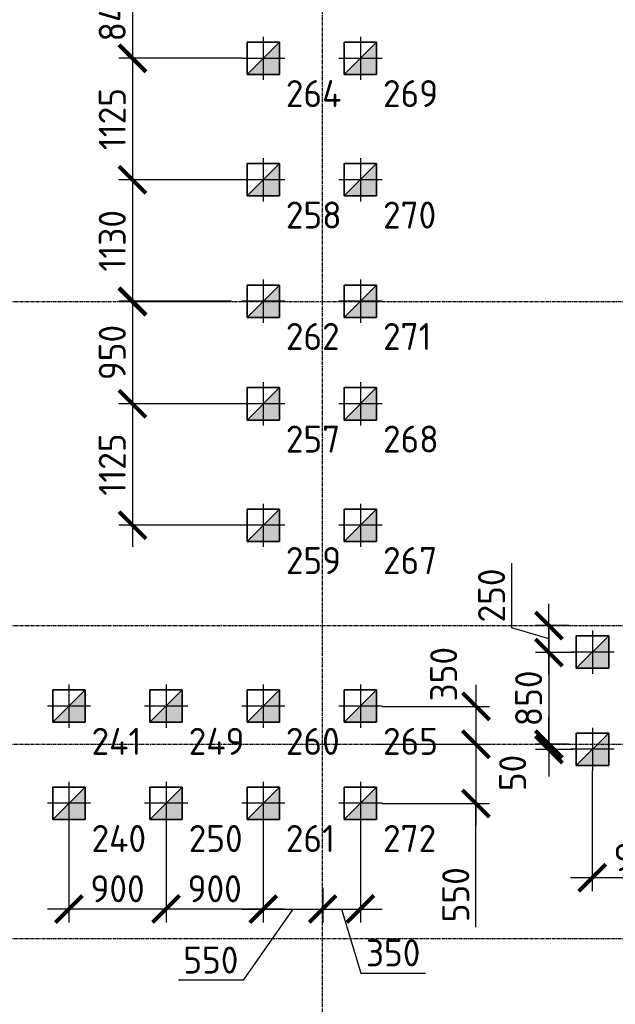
# Model space of a CAD drawing. Header units: millimetres. Extents: x -93479 to 1057970, y -66333 to 172656.
# Tile 270 of 473: x 332271 to 337789, y 111119 to 120239. Entities that reach past the tile are written whole.
import ezdxf

# ---------------------------------------------------------------- set-up
doc = ezdxf.new("R2010")
doc.units = ezdxf.units.MM
for name, pattern in [('______5', [1100, 800, -100, 100, -100]), ('DASHDOT', [25.4, 12.7, -6.35, 0, -6.35]), ('осевая', [50.8, 31.75, -6.35, 6.35, -6.35])]:
    doc.linetypes.add(name, pattern=pattern)
for name, color, linetype, lineweight in [('КО_оси', 1, 'DASHDOT', 25), ('КО_осн_тон', 183, 'Continuous', 25), ('КО_фундаменты', 2, 'Continuous', 50), ('Оси', 40, '______5', 18), ('РАЗМЕРЫ', 7, 'Continuous', 9)]:
    doc.layers.add(name, color=color, linetype=linetype, lineweight=lineweight)
doc.styles.add('GOST-2.304_Type-B', font='GOST_Common.ttf')
doc.styles.add('ГОСТ', font='GOST_Common.ttf')
doc.dimstyles.new('СПДС', dxfattribs={"dimscale": 100, "dimtxt": 2.5, "dimasz": 2.5, "dimexe": 1.25, "dimexo": 0, "dimtad": 1, "dimdec": 0, "dimtxsty": 'GOST-2.304_Type-B', "dimblk": 'ARCHTICK', "dimcen": 2.5, "dimdle": 2, "dimadec": 0, "dimazin": 2, "dimtfac": 0.75, "dimtdec": 0, "dimtmove": 1, "dimatfit": 3, "dimfxl": 1, "dimtolj": 1, "dimarcsym": 1})

# ---------------------------------------------------------------- blocks, each defined once
blk = doc.blocks.new('оси')
at = {"layer": 'Оси', "color": 7, "linetype": 'осевая', "lineweight": 25, "transparency": 33554687}
for p, q in [((18063.5, 151.4), (18063.5, -36280.2)), ((-11815.1, -6706.9), (53620.6, -6706.9)), ((-11815.1, -9706.9), (53620.6, -9706.9)), ((-11815.1, -10806.9), (53620.6, -10806.9)), ((-11815.1, -12606.9), (53620.6, -12606.9))]:
    blk.add_line(p, q, dxfattribs=at)
blk = doc.blocks.new('сваи тип2')
at = {"layer": 'КО_оси', "color": 7, "ltscale": 100}
for p, q in [((-22918.1, 28209.1), (-22918.1, 27809.1)), ((-22718.1, 28009.1), (-23118.1, 28009.1))]:
    blk.add_line(p, q, dxfattribs=at)
at = {"layer": 'КО_фундаменты', "color": 7, "lineweight": 35, "ltscale": 100}
for p, q in [((-22768.1, 28159.1), (-23068.1, 28159.1)), ((-23068.1, 28159.1), (-23068.1, 27859.1)), ((-22768.1, 27859.1), (-22768.1, 28159.1)), ((-23068.1, 27859.1), (-22768.1, 27859.1))]:
    blk.add_line(p, q, dxfattribs=at)
at = {"layer": 'РАЗМЕРЫ', "color": 7}
blk.add_line((-23068.1, 27859.1), (-22768.1, 28159.1), dxfattribs=at)
at = {"layer": 'РАЗМЕРЫ', "color": 7, "linetype": 'Continuous', "transparency": 33554648}
for points in [[(-22768.1, 28009.1), (-22918.1, 28009.1), (-22768.1, 28159.1)], [(-22918.1, 27859.1), (-23068.1, 27859.1), (-22918.1, 28009.1)], [(-22918.1, 27859.1), (-22918.1, 28009.1), (-22768.1, 27859.1)], [(-22768.1, 27859.1), (-22918.1, 28009.1), (-22768.1, 28009.1)]]:
    blk.add_solid(points, dxfattribs=at)
blk = doc.blocks.new('_ArchTick')
at = {"color": 0, "linetype": 'ByBlock', "const_width": 0.15}
blk.add_lwpolyline([(-0.5, -0.5), (0.5, 0.5)], dxfattribs=at)
blk = doc.blocks.new('*D2251')
at = {"layer": 'DEFPOINTS', "color": 0, "transparency": 16777216}
for p in [(334130, 120726.2), (333315.7, 119881.5), (334327.4, 119881.5, -3100)]:
    blk.add_point(p, dxfattribs=at)
at = {"layer": 'РАЗМЕРЫ', "color": 0, "lineweight": -2, "transparency": 16777216}
for p, q in [((333315.7, 120926.2), (333315.7, 119681.5)), ((334130, 120726.2), (333190.7, 120726.2)), ((334327.4, 119881.5), (333190.7, 119881.5))]:
    blk.add_line(p, q, dxfattribs=at)
at = {"layer": 'РАЗМЕРЫ', "color": 0, "lineweight": -2, "transparency": 16777216, "xscale": 250, "yscale": 250, "zscale": 250}
for p, rotation in [((333315.7, 120726.2), 90), ((333315.7, 119881.5), 270)]:
    blk.add_blockref('_ArchTick', p, dxfattribs=dict(at, rotation=rotation))
at = {"layer": 'РАЗМЕРЫ', "color": 0, "transparency": 16777216, "insert": (333128.2, 120303.9), "char_height": 250, "attachment_point": 5, "rotation": 90, "style": 'GOST-2.304_Type-B'}
blk.add_mtext('\\A1;845', dxfattribs=at)
blk = doc.blocks.new('*D2252')
at = {"layer": 'DEFPOINTS', "color": 0, "transparency": 16777216}
for p in [(334327.4, 119881.5, -3100), (333315.7, 118756.5), (334327.4, 118756.5, -3100)]:
    blk.add_point(p, dxfattribs=at)
at = {"layer": 'РАЗМЕРЫ', "color": 0, "lineweight": -2, "transparency": 16777216}
for p, q in [((333315.7, 120081.5), (333315.7, 118556.5)), ((334327.4, 119881.5), (333190.7, 119881.5)), ((334327.4, 118756.5), (333190.7, 118756.5))]:
    blk.add_line(p, q, dxfattribs=at)
at = {"layer": 'РАЗМЕРЫ', "color": 0, "lineweight": -2, "transparency": 16777216, "xscale": 250, "yscale": 250, "zscale": 250}
for p, rotation in [((333315.7, 119881.5), 90), ((333315.7, 118756.5), 270)]:
    blk.add_blockref('_ArchTick', p, dxfattribs=dict(at, rotation=rotation))
at = {"layer": 'РАЗМЕРЫ', "color": 0, "transparency": 16777216, "insert": (333128.2, 119319), "char_height": 250, "attachment_point": 5, "rotation": 90, "style": 'GOST-2.304_Type-B'}
blk.add_mtext('\\A1;1125', dxfattribs=at)
blk = doc.blocks.new('*D2253')
at = {"layer": 'DEFPOINTS', "color": 0, "transparency": 16777216}
for p in [(334327.4, 118756.5, -3100), (333315.7, 117626.2), (334232.8, 117626.2)]:
    blk.add_point(p, dxfattribs=at)
at = {"layer": 'РАЗМЕРЫ', "color": 0, "lineweight": -2, "transparency": 16777216}
for p, q in [((333315.7, 118956.5), (333315.7, 117426.2)), ((334327.4, 118756.5), (333190.7, 118756.5)), ((334232.8, 117626.2), (333190.7, 117626.2))]:
    blk.add_line(p, q, dxfattribs=at)
at = {"layer": 'РАЗМЕРЫ', "color": 0, "lineweight": -2, "transparency": 16777216, "xscale": 250, "yscale": 250, "zscale": 250}
for p, rotation in [((333315.7, 118756.5), 90), ((333315.7, 117626.2), 270)]:
    blk.add_blockref('_ArchTick', p, dxfattribs=dict(at, rotation=rotation))
at = {"layer": 'РАЗМЕРЫ', "color": 0, "transparency": 16777216, "insert": (333128.2, 118191.4), "char_height": 250, "attachment_point": 5, "rotation": 90, "style": 'GOST-2.304_Type-B'}
blk.add_mtext('\\A1;1130', dxfattribs=at)
blk = doc.blocks.new('*D2254')
at = {"layer": 'DEFPOINTS', "color": 0, "transparency": 16777216}
for p in [(334232.1, 117631.2), (333315.7, 116681.5), (334327.4, 116681.5, -3100)]:
    blk.add_point(p, dxfattribs=at)
at = {"layer": 'РАЗМЕРЫ', "color": 0, "lineweight": -2, "transparency": 16777216}
for p, q in [((333315.7, 117831.2), (333315.7, 116481.5)), ((334232.1, 117631.2), (333190.7, 117631.2)), ((334327.4, 116681.5), (333190.7, 116681.5))]:
    blk.add_line(p, q, dxfattribs=at)
at = {"layer": 'РАЗМЕРЫ', "color": 0, "lineweight": -2, "transparency": 16777216, "xscale": 250, "yscale": 250, "zscale": 250}
for p, rotation in [((333315.7, 117631.2), 90), ((333315.7, 116681.5), 270)]:
    blk.add_blockref('_ArchTick', p, dxfattribs=dict(at, rotation=rotation))
at = {"layer": 'РАЗМЕРЫ', "color": 0, "transparency": 16777216, "insert": (333128.2, 117156.3), "char_height": 250, "attachment_point": 5, "rotation": 90, "style": 'GOST-2.304_Type-B'}
blk.add_mtext('\\A1;950', dxfattribs=at)
blk = doc.blocks.new('*D2255')
at = {"layer": 'DEFPOINTS', "color": 0, "transparency": 16777216}
for p in [(334327.4, 116681.5, -3100), (333315.7, 115556.5), (334327.4, 115556.5, -3100)]:
    blk.add_point(p, dxfattribs=at)
at = {"layer": 'РАЗМЕРЫ', "color": 0, "lineweight": -2, "transparency": 16777216}
for p, q in [((333315.7, 116881.5), (333315.7, 115356.5)), ((334327.4, 116681.5), (333190.7, 116681.5)), ((334327.4, 115556.5), (333190.7, 115556.5))]:
    blk.add_line(p, q, dxfattribs=at)
at = {"layer": 'РАЗМЕРЫ', "color": 0, "lineweight": -2, "transparency": 16777216, "xscale": 250, "yscale": 250, "zscale": 250}
for p, rotation in [((333315.7, 116681.5), 90), ((333315.7, 115556.5), 270)]:
    blk.add_blockref('_ArchTick', p, dxfattribs=dict(at, rotation=rotation))
at = {"layer": 'РАЗМЕРЫ', "color": 0, "transparency": 16777216, "insert": (333128.2, 116119), "char_height": 250, "attachment_point": 5, "rotation": 90, "style": 'GOST-2.304_Type-B'}
blk.add_mtext('\\A1;1125', dxfattribs=at)
blk = doc.blocks.new('*D2278')
at = {"layer": 'DEFPOINTS', "color": 0, "transparency": 16777216}
for p in [(335627.6, 113878.5, -3100), (335567.7, 113528.2), (336497.9, 113528.2)]:
    blk.add_point(p, dxfattribs=at)
at = {"layer": 'РАЗМЕРЫ', "color": 0, "lineweight": -2, "transparency": 16777216}
for p, q in [((336497.9, 114078.5), (336497.9, 113328.2)), ((335627.6, 113878.5), (336622.9, 113878.5)), ((335567.7, 113528.2), (336622.9, 113528.2))]:
    blk.add_line(p, q, dxfattribs=at)
at = {"layer": 'РАЗМЕРЫ', "color": 0, "lineweight": -2, "transparency": 16777216, "xscale": 250, "yscale": 250, "zscale": 250}
for p, rotation in [((336497.9, 113878.5), 90), ((336497.9, 113528.2), 270)]:
    blk.add_blockref('_ArchTick', p, dxfattribs=dict(at, rotation=rotation))
at = {"layer": 'РАЗМЕРЫ', "color": 0, "transparency": 16777216, "insert": (336198.5, 114176.9), "char_height": 250, "attachment_point": 5, "rotation": 90, "style": 'GOST-2.304_Type-B'}
blk.add_mtext('\\A1;350', dxfattribs=at)
blk = doc.blocks.new('*D2279')
at = {"layer": 'DEFPOINTS', "color": 0, "transparency": 16777216}
for p in [(335567.7, 113528.2), (335627.6, 112978.5, -3100), (336497.9, 112978.5)]:
    blk.add_point(p, dxfattribs=at)
at = {"layer": 'РАЗМЕРЫ', "color": 0, "lineweight": -2, "transparency": 16777216}
for p, q in [((336497.9, 113728.2), (336497.9, 112778.5)), ((335567.7, 113528.2), (336622.9, 113528.2)), ((335627.6, 112978.5), (336622.9, 112978.5)), ((336497.9, 111834), (336497.9, 112978.5))]:
    blk.add_line(p, q, dxfattribs=at)
at = {"layer": 'РАЗМЕРЫ', "color": 0, "lineweight": -2, "transparency": 16777216, "xscale": 250, "yscale": 250, "zscale": 250}
for p, rotation in [((336497.9, 113528.2), 90), ((336497.9, 112978.5), 270)]:
    blk.add_blockref('_ArchTick', p, dxfattribs=dict(at, rotation=rotation))
at = {"layer": 'РАЗМЕРЫ', "color": 0, "transparency": 16777216, "insert": (336310.4, 112134), "char_height": 250, "attachment_point": 5, "rotation": 90, "style": 'GOST-2.304_Type-B'}
blk.add_mtext('\\A1;550', dxfattribs=at)
blk = doc.blocks.new('*D2280')
at = {"layer": 'DEFPOINTS', "color": 0, "transparency": 16777216}
for p in [(333627.4, 112781.5, -3100), (334527.4, 112781.5, -3100), (333627.4, 112002)]:
    blk.add_point(p, dxfattribs=at)
at = {"layer": 'РАЗМЕРЫ', "color": 0, "lineweight": -2, "transparency": 16777216}
for p, q in [((333627.4, 112781.5), (333627.4, 111877)), ((334527.4, 112781.5), (334527.4, 111877)), ((334727.4, 112002), (333427.4, 112002))]:
    blk.add_line(p, q, dxfattribs=at)
at = {"layer": 'РАЗМЕРЫ', "color": 0, "lineweight": -2, "transparency": 16777216, "xscale": 250, "yscale": 250, "zscale": 250, "rotation": 180}
blk.add_blockref('_ArchTick', (333627.4, 112002), dxfattribs=at)
at = {"layer": 'РАЗМЕРЫ', "color": 0, "lineweight": -2, "transparency": 16777216, "xscale": 250, "yscale": 250, "zscale": 250}
blk.add_blockref('_ArchTick', (334527.4, 112002), dxfattribs=at)
at = {"layer": 'РАЗМЕРЫ', "color": 0, "transparency": 16777216, "insert": (334077.4, 112189.5), "char_height": 250, "attachment_point": 5, "style": 'GOST-2.304_Type-B'}
blk.add_mtext('\\A1;900', dxfattribs=at)
blk = doc.blocks.new('*D2281')
at = {"layer": 'DEFPOINTS', "color": 0, "transparency": 16777216}
for p in [(332727.4, 112781.5, -3100), (333627.4, 112781.5, -3100), (332727.4, 112002)]:
    blk.add_point(p, dxfattribs=at)
at = {"layer": 'РАЗМЕРЫ', "color": 0, "lineweight": -2, "transparency": 16777216}
for p, q in [((332727.4, 112781.5), (332727.4, 111877)), ((333627.4, 112781.5), (333627.4, 111877)), ((333827.4, 112002), (332527.4, 112002))]:
    blk.add_line(p, q, dxfattribs=at)
at = {"layer": 'РАЗМЕРЫ', "color": 0, "lineweight": -2, "transparency": 16777216, "xscale": 250, "yscale": 250, "zscale": 250, "rotation": 180}
blk.add_blockref('_ArchTick', (332727.4, 112002), dxfattribs=at)
at = {"layer": 'РАЗМЕРЫ', "color": 0, "lineweight": -2, "transparency": 16777216, "xscale": 250, "yscale": 250, "zscale": 250}
blk.add_blockref('_ArchTick', (333627.4, 112002), dxfattribs=at)
at = {"layer": 'РАЗМЕРЫ', "color": 0, "transparency": 16777216, "insert": (333177.4, 112189.5), "char_height": 250, "attachment_point": 5, "style": 'GOST-2.304_Type-B'}
blk.add_mtext('\\A1;900', dxfattribs=at)
blk = doc.blocks.new('*D2282')
at = {"layer": 'DEFPOINTS', "color": 0, "transparency": 16777216}
for p in [(334527.4, 112781.5, -3100), (335077.8, 112196.8), (335077.8, 112002)]:
    blk.add_point(p, dxfattribs=at)
at = {"layer": 'РАЗМЕРЫ', "color": 0, "lineweight": -2, "transparency": 16777216}
for p, q in [((334527.4, 112781.5), (334527.4, 111877)), ((335077.8, 112196.8), (335077.8, 111877)), ((334327.4, 112002), (335277.8, 112002)), ((334802.6, 112002), (334341.9, 111341.9)), ((334341.9, 111341.9), (333741.9, 111341.9))]:
    blk.add_line(p, q, dxfattribs=at)
at = {"layer": 'РАЗМЕРЫ', "color": 0, "lineweight": -2, "transparency": 16777216, "xscale": 250, "yscale": 250, "zscale": 250, "rotation": 180}
blk.add_blockref('_ArchTick', (334527.4, 112002), dxfattribs=at)
at = {"layer": 'РАЗМЕРЫ', "color": 0, "lineweight": -2, "transparency": 16777216, "xscale": 250, "yscale": 250, "zscale": 250}
blk.add_blockref('_ArchTick', (335077.8, 112002), dxfattribs=at)
at = {"layer": 'РАЗМЕРЫ', "color": 0, "transparency": 16777216, "insert": (334041.9, 111529.4), "char_height": 250, "attachment_point": 5, "style": 'GOST-2.304_Type-B'}
blk.add_mtext('\\A1;550', dxfattribs=at)
blk = doc.blocks.new('*D2283')
at = {"layer": 'DEFPOINTS', "color": 0, "transparency": 16777216}
for p in [(335427.4, 112781.5, -3100), (335077.8, 112196.8), (335427.4, 112002)]:
    blk.add_point(p, dxfattribs=at)
at = {"layer": 'РАЗМЕРЫ', "color": 0, "lineweight": -2, "transparency": 16777216}
for p, q in [((335427.4, 112781.5), (335427.4, 111877)), ((335077.8, 112196.8), (335077.8, 111877)), ((334877.8, 112002), (335627.4, 112002)), ((335252.6, 112002), (335430.7, 111408.3)), ((335430.7, 111408.3), (336030.7, 111408.3))]:
    blk.add_line(p, q, dxfattribs=at)
at = {"layer": 'РАЗМЕРЫ', "color": 0, "lineweight": -2, "transparency": 16777216, "xscale": 250, "yscale": 250, "zscale": 250, "rotation": 180}
blk.add_blockref('_ArchTick', (335077.8, 112002), dxfattribs=at)
at = {"layer": 'РАЗМЕРЫ', "color": 0, "lineweight": -2, "transparency": 16777216, "xscale": 250, "yscale": 250, "zscale": 250}
blk.add_blockref('_ArchTick', (335427.4, 112002), dxfattribs=at)
at = {"layer": 'РАЗМЕРЫ', "color": 0, "transparency": 16777216, "insert": (335730.7, 111595.8), "char_height": 250, "attachment_point": 5, "style": 'GOST-2.304_Type-B'}
blk.add_mtext('\\A1;350', dxfattribs=at)
blk = doc.blocks.new('*D2303')
at = {"layer": 'DEFPOINTS', "color": 0, "transparency": 16777216}
for p in [(337173.5, 114628.2), (337358.9, 114628.2), (337397.1, 114378, -3100)]:
    blk.add_point(p, dxfattribs=at)
at = {"layer": 'РАЗМЕРЫ', "color": 0, "lineweight": -2, "transparency": 16777216}
for p, q in [((336829.8, 114606.2), (336829.8, 115206.2)), ((337173.5, 114178), (337173.5, 114828.2)), ((337173.5, 114503.1), (336829.8, 114606.2)), ((337358.9, 114628.2), (337048.5, 114628.2)), ((337397.1, 114378), (337048.5, 114378))]:
    blk.add_line(p, q, dxfattribs=at)
at = {"layer": 'РАЗМЕРЫ', "color": 0, "lineweight": -2, "transparency": 16777216, "xscale": 250, "yscale": 250, "zscale": 250}
for p, rotation in [((337173.5, 114628.2), 90), ((337173.5, 114378), 270)]:
    blk.add_blockref('_ArchTick', p, dxfattribs=dict(at, rotation=rotation))
at = {"layer": 'РАЗМЕРЫ', "color": 0, "transparency": 16777216, "insert": (336642.3, 114906.2), "char_height": 250, "attachment_point": 5, "rotation": 90, "style": 'GOST-2.304_Type-B'}
blk.add_mtext('\\A1;250', dxfattribs=at)
blk = doc.blocks.new('*D2304')
at = {"layer": 'DEFPOINTS', "color": 0, "transparency": 16777216}
for p in [(337397.1, 114378, -3100), (337173.5, 113528.2), (337355.5, 113528.2)]:
    blk.add_point(p, dxfattribs=at)
at = {"layer": 'РАЗМЕРЫ', "color": 0, "lineweight": -2, "transparency": 16777216}
for p, q in [((337173.5, 114578), (337173.5, 113328.2)), ((337397.1, 114378), (337048.5, 114378)), ((337355.5, 113528.2), (337048.5, 113528.2))]:
    blk.add_line(p, q, dxfattribs=at)
at = {"layer": 'РАЗМЕРЫ', "color": 0, "lineweight": -2, "transparency": 16777216, "xscale": 250, "yscale": 250, "zscale": 250}
for p, rotation in [((337173.5, 114378), 90), ((337173.5, 113528.2), 270)]:
    blk.add_blockref('_ArchTick', p, dxfattribs=dict(at, rotation=rotation))
at = {"layer": 'РАЗМЕРЫ', "color": 0, "transparency": 16777216, "insert": (336986, 113953.1), "char_height": 250, "attachment_point": 5, "rotation": 90, "style": 'GOST-2.304_Type-B'}
blk.add_mtext('\\A1;850', dxfattribs=at)
blk = doc.blocks.new('*D2305')
at = {"layer": 'DEFPOINTS', "color": 0, "transparency": 16777216}
for p in [(337173.5, 113478), (337355.5, 113528.2), (337397.1, 113478, -3100)]:
    blk.add_point(p, dxfattribs=at)
at = {"layer": 'РАЗМЕРЫ', "color": 0, "lineweight": -2, "transparency": 16777216}
for p, q in [((337173.5, 113528.2), (337173.5, 113778.2)), ((337355.5, 113528.2), (337048.5, 113528.2)), ((337397.1, 113478), (337048.5, 113478)), ((337173.5, 113528.2), (337173.5, 113478)), ((337173.5, 113478), (337173.5, 113228))]:
    blk.add_line(p, q, dxfattribs=at)
at = {"layer": 'РАЗМЕРЫ', "color": 0, "lineweight": -2, "transparency": 16777216, "xscale": 250, "yscale": 250, "zscale": 250}
for p, rotation in [((337173.5, 113528.2), 270), ((337173.5, 113478), 90)]:
    blk.add_blockref('_ArchTick', p, dxfattribs=dict(at, rotation=rotation))
at = {"layer": 'РАЗМЕРЫ', "color": 0, "transparency": 16777216, "insert": (336837.8, 113262.2), "char_height": 250, "attachment_point": 5, "rotation": 90, "style": 'GOST-2.304_Type-B'}
blk.add_mtext('\\A1;50', dxfattribs=at)
blk = doc.blocks.new('*D2311')
at = {"layer": 'DEFPOINTS', "color": 0, "transparency": 16777216}
for p in [(337574.4, 113281.6, -3100), (338474.1, 113278, -3100), (337574.4, 112290.9)]:
    blk.add_point(p, dxfattribs=at)
at = {"layer": 'РАЗМЕРЫ', "color": 0, "lineweight": -2, "transparency": 16777216}
for p, q in [((337574.4, 113281.6), (337574.4, 112165.9)), ((338474.1, 113278), (338474.1, 112165.9)), ((338674.1, 112290.9), (337374.4, 112290.9))]:
    blk.add_line(p, q, dxfattribs=at)
at = {"layer": 'РАЗМЕРЫ', "color": 0, "lineweight": -2, "transparency": 16777216, "xscale": 250, "yscale": 250, "zscale": 250, "rotation": 180}
blk.add_blockref('_ArchTick', (337574.4, 112290.9), dxfattribs=at)
at = {"layer": 'РАЗМЕРЫ', "color": 0, "lineweight": -2, "transparency": 16777216, "xscale": 250, "yscale": 250, "zscale": 250}
blk.add_blockref('_ArchTick', (338474.1, 112290.9), dxfattribs=at)
at = {"layer": 'РАЗМЕРЫ', "color": 0, "transparency": 16777216, "insert": (338024.2, 112478.4), "char_height": 250, "attachment_point": 5, "style": 'GOST-2.304_Type-B'}
blk.add_mtext('\\A1;900', dxfattribs=at)

msp = doc.modelspace()

# ---------------------------------------------------------------- block references
msp.add_blockref('оси', (317010.4, 124335.1, 3100))
at = {"layer": 'РАЗМЕРЫ'}
for p in [(357445.5, 91872.3), (358345.5, 91872.3), (357445.5, 90747.3), (358345.5, 90747.3), (357445.5, 89622.3), (358345.5, 89622.3), (357445.5, 88672.3), (358345.5, 88672.3), (357445.5, 87547.3), (358345.5, 87547.3), (360495.5, 86372.3), (355645.5, 85872.3), (356545.5, 85872.3), (357445.5, 85872.3), (358345.5, 85872.3), (360495.5, 85472.3), (355645.5, 84972.3), (356545.5, 84972.3), (357445.5, 84972.3), (358345.5, 84972.3)]:
    msp.add_blockref('сваи тип2', p, dxfattribs=at)

# ---------------------------------------------------------------- texts
at = {"layer": 'КО_осн_тон', "style": 'ГОСТ'}
for s, p in [('264', (334736.6, 119429.9)), ('269', (335636.6, 119429.9)), ('258', (334736.6, 118304.9)), ('270', (335636.6, 118304.9)), ('262', (334736.6, 117179.9)), ('271', (335636.6, 117179.9)), ('257', (334736.6, 116229.9)), ('268', (335636.6, 116229.9)), ('259', (334736.6, 115104.9)), ('267', (335636.6, 115104.9)), ('241', (332936.6, 113429.9)), ('249', (333836.6, 113429.9)), ('260', (334736.6, 113429.9)), ('265', (335636.6, 113429.9)), ('240', (332936.6, 112529.9)), ('250', (333836.6, 112529.9)), ('261', (334736.6, 112529.9)), ('272', (335636.6, 112529.9))]:
    msp.add_text(s, height=250, dxfattribs=at).set_placement(p)

# ---------------------------------------------------------------- dimensions: what is measured, and where the dimension line sits
at = {"layer": 'РАЗМЕРЫ'}
for base, p1, p2, picture, middle in [((333315.7, 119881.5, 3100), (334130, 120726.2, 3100), (334327.4, 119881.5), '*D2251', (333128.2, 120303.9, 3100)), ((333315.7, 118756.5, 3100), (334327.4, 119881.5), (334327.4, 118756.5), '*D2252', (333128.2, 119319, 3100)), ((333315.7, 117626.2, 3100), (334327.4, 118756.5), (334232.8, 117626.2, 3100), '*D2253', (333128.2, 118191.4, 3100)), ((333315.7, 116681.5, 3100), (334232.1, 117631.2, 3100), (334327.4, 116681.5), '*D2254', (333128.2, 117156.3, 3100)), ((333315.7, 115556.5, 3100), (334327.4, 116681.5), (334327.4, 115556.5), '*D2255', (333128.2, 116119, 3100)), ((337173.5, 114628.2, 3100), (337397.1, 114378), (337358.9, 114628.2, 3100), '*D2303', (336642.3, 114668.7, 3100)), ((337173.5, 113528.2, 3100), (337397.1, 114378), (337355.5, 113528.2, 3100), '*D2304', (336986, 113953.1, 3100))]:
    dim = msp.add_linear_dim(base=base, p1=p1, p2=p2, angle=90, dimstyle='СПДС', dxfattribs=at)
    dim.commit()
    dim.dimension.update_dxf_attribs({"geometry": picture, "text_midpoint": middle})
for base, p1, p2, picture, middle in [((336497.9, 113528.2, 3100), (335627.6, 113878.5), (335567.7, 113528.2, 3100), '*D2278', (336386, 114176.9, 3100)), ((336497.9, 112978.5, 3100), (335567.7, 113528.2, 3100), (335627.6, 112978.5), '*D2279', (336603.5, 112134, 3100)), ((337173.5, 113478, 3100), (337355.5, 113528.2, 3100), (337397.1, 113478), '*D2305', (337025.3, 113262.2, 3100))]:
    dim = msp.add_linear_dim(base=base, p1=p1, p2=p2, angle=90, dimstyle='СПДС', dxfattribs=at)
    dim.commit()
    dim.dimension.update_dxf_attribs({"geometry": picture, "text_midpoint": middle, "dimtype": 160})
for base, p1, p2, picture, middle in [((337574.4, 112290.9, 3100), (338474.1, 113278), (337574.4, 113281.6), '*D2311', (338024.2, 112478.4, 3100)), ((332727.4, 112002, 3100), (333627.4, 112781.5), (332727.4, 112781.5), '*D2281', (333177.4, 112189.5, 3100)), ((333627.4, 112002, 3100), (334527.4, 112781.5), (333627.4, 112781.5), '*D2280', (334077.4, 112189.5, 3100)), ((335427.4, 112002, 3100), (335077.8, 112196.8, 3100), (335427.4, 112781.5), '*D2283', (335493.2, 111595.8, 3100))]:
    dim = msp.add_linear_dim(base=base, p1=p1, p2=p2, dimstyle='СПДС', dxfattribs=at)
    dim.commit()
    dim.dimension.update_dxf_attribs({"geometry": picture, "text_midpoint": middle})
dim = msp.add_linear_dim(base=(335077.8, 112002, 3100), p1=(334527.4, 112781.5), p2=(335077.8, 112196.8, 3100), dimstyle='СПДС', dxfattribs=at)
dim.commit()
dim.dimension.update_dxf_attribs({"geometry": '*D2282', "text_midpoint": (334279.4, 111341.9, 3100), "dimtype": 160})

doc.saveas('drawing.dxf')
